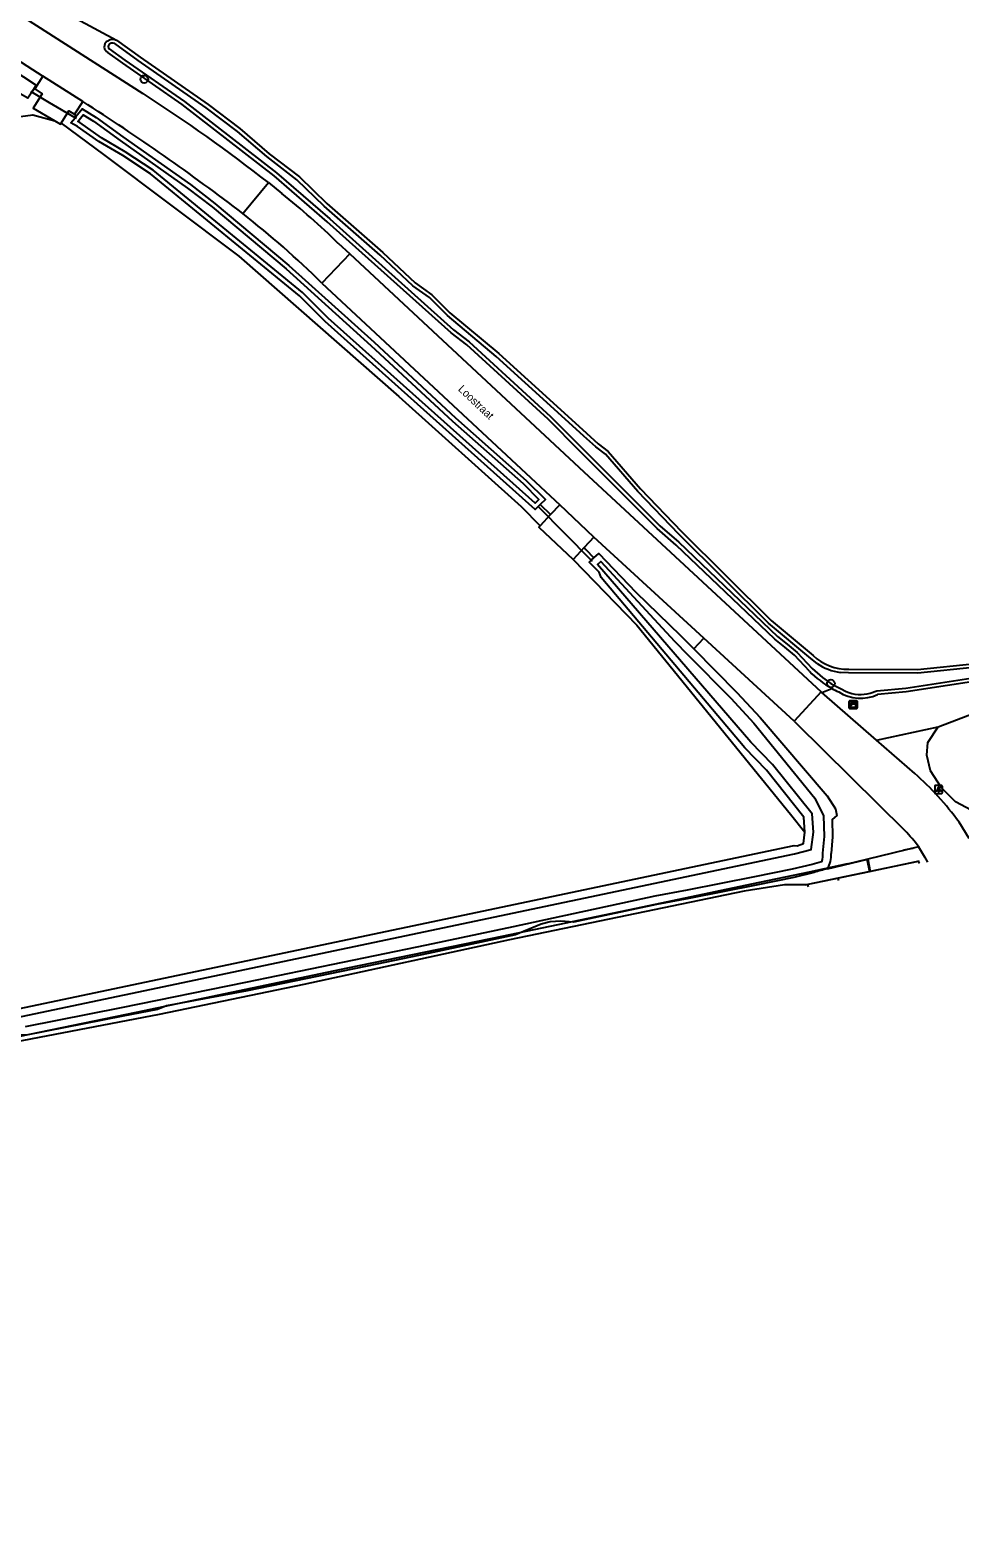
# Model space of a CAD drawing. Extents: x 162880 to 165536, y 384011 to 385179.
# Drawn here: x 164988.2 to 165106.6, y 384317.5 to 384509.5 of the extents above; entities that cross this region are included whole.
import ezdxf

# ---------------------------------------------------------------- set-up
doc = ezdxf.new("R2010")
doc.units = 0
for name, color, linetype in [('IMGEO_Boom', 7, 'Continuous'), ('IMGEO_Bouwland', 7, 'Continuous'), ('IMGEO_Duiker', 7, 'Continuous'), ('IMGEO_Grasland_agrarisch', 7, 'Continuous'), ('IMGEO_Grasland_overig', 7, 'Continuous'), ('IMGEO_Groenvoorziening', 7, 'Continuous'), ('IMGEO_Hek', 7, 'Continuous'), ('IMGEO_Kast', 7, 'Continuous'), ('IMGEO_Lichtpunt', 7, 'Continuous'), ('IMGEO_Openbare_ruimte_label', 7, 'Continuous'), ('IMGEO_Rijbaan_lokaal_gesloten', 7, 'Continuous'), ('IMGEO_Rijbaan_lokaal_open', 7, 'Continuous'), ('IMGEO_Spoorbaan_gesloten', 7, 'Continuous'), ('IMGEO_Spoorbaan_halfverhard', 7, 'Continuous'), ('IMGEO_Waterloop', 7, 'Continuous')]:
    doc.layers.add(name, color=color, linetype=linetype)

msp = doc.modelspace()

# ---------------------------------------------------------------- linework, layer by layer
at = {"layer": 'IMGEO_Boom'}
for centre in [(165002.72, 384503.24), (165090.14, 384426.29)]:
    msp.add_circle(centre, 0.489, dxfattribs=at)
at = {"layer": 'IMGEO_Bouwland'}
for points in [[(165057.32, 384442.07), (165065.42, 384433.73), (165084.99, 384409.65), (165086.84, 384407.38)], [(164767.8, 384340.01), (164769.36, 384340.32), (164807.26, 384347.79), (164852.91, 384357.01), (164886.2, 384363.73), (165085.48, 384405.66), (165085.86, 384405.6), (165086.64, 384405.92), (165086.84, 384407.38)]]:
    msp.add_lwpolyline(points, dxfattribs=at)
at = {"layer": 'IMGEO_Duiker'}
for points in [[(164994.08, 384498.24), (164993.91, 384498.34), (164990.67, 384500.25), (164988.4, 384501.59), (164988.28, 384501.66)], [(165052.8, 384448.91), (165052.87, 384448.83), (165059.64, 384441.99), (165059.74, 384441.88)]]:
    msp.add_lwpolyline(points, dxfattribs=at)
at = {"layer": 'IMGEO_Grasland_agrarisch'}
for points in [[(164991.21, 384512.5), (164999.18, 384508.21)], [(164999.18, 384508.21), (165002.22, 384506.03), (165010.87, 384500), (165014.89, 384496.95), (165018.61, 384493.75), (165022.47, 384490.79), (165025.97, 384487.4), (165033.09, 384481.18), (165037.22, 384477.3), (165039.34, 384475.8), (165041.64, 384473.48), (165047.86, 384468.3), (165055.24, 384461.6), (165059.04, 384458.15), (165060.53, 384456.79), (165061.79, 384455.85), (165065.92, 384451.07), (165071.14, 384445.65), (165082.54, 384434.31), (165087.88, 384429.85)], [(165092.41, 384428.13), (165101.19, 384428.08), (165108.58, 384428.84)]]:
    msp.add_lwpolyline(points, dxfattribs=at)
msp.add_arc((165092.21, 384434.42), 6.3, 226.5667, 271.8873, dxfattribs=at)
at = {"layer": 'IMGEO_Grasland_overig'}
for points in [[(164979.91, 384508.53), (164980.87, 384507.77), (164988.97, 384502.47), (164988.4, 384501.59), (164987.9, 384500.81), (164977.95, 384506.47), (164977.13, 384507.65)], [(164900.2, 384477.41), (164908.83, 384483.94), (164967.79, 384488.76), (164984.76, 384498.18), (164988.55, 384498.68), (164991.34, 384497.93)], [(164993.83, 384498.78), (164994.03, 384498.49)], [(164992.14, 384497.65), (164997.55, 384493.65), (165014.75, 384480.69), (165035.12, 384462.83), (165050.73, 384448.81), (165053.11, 384446.37)], [(165053.14, 384449.09), (165052.87, 384448.83), (165052.5, 384448.46), (165025.74, 384472.37), (165022.49, 384475.65), (165003.5, 384491.18), (165000, 384493.51), (164996.96, 384495.3), (164994.22, 384497.22), (164993.38, 384497.7), (164993.91, 384498.34), (164994.03, 384498.49)], [(165053.14, 384449.09), (165054.45, 384447.8)], [(165192.21, 384443.44), (165186.11, 384441.73), (165183.79, 384441.16), (165181.41, 384440.73), (165169.52, 384438.58), (165168.94, 384438.45), (165162.69, 384436.97), (165154.05, 384435.27), (165138.05, 384432.4), (165129.67, 384430.55), (165124.27, 384429.65), (165110.24, 384426.86), (165099.73, 384425.21), (165096.09, 384424.87)], [(165088.99, 384425.15), (165090.27, 384425.66)], [(165095.96, 384419.09), (165103.81, 384420.76)], [(165089.73, 384402.69), (165094.83, 384403.92)], [(165094.83, 384403.92), (165095.14, 384402.34)], [(165088.01, 384402.23), (165085.44, 384401.59), (165080.62, 384400.63), (165072.07, 384398.92), (165067.93, 384398.14), (165057.39, 384395.91), (165055.75, 384396.03), (165054.41, 384395.93), (165053.27, 384395.65), (165050.01, 384394.27), (165038.87, 384391.93), (165032.32, 384390.56), (165015.83, 384387.17), (165005.55, 384385.24), (165004.39, 384384.79), (165000, 384383.95), (164987.68, 384381.5)]]:
    msp.add_lwpolyline(points, dxfattribs=at)
for centre, radius, start, end in [((165096.63, 384436.82), 12.84, 240.3449, 244.6769), ((165093.94, 384429.74), 5.32, 238.2252, 293.8812), ((165093.36, 384385.61), 17.46, 101.997, 107.8284)]:
    msp.add_arc(centre, radius, start, end, dxfattribs=at)
at = {"layer": 'IMGEO_Groenvoorziening'}
for points in [[(164997.98, 384508.07), (164998.4, 384508.29), (164998.83, 384508.32), (164999.18, 384508.21)], [(165087.42, 384427.85), (165085.5, 384429.89), (165084.26, 384430.91), (165083.02, 384431.93), (165070.46, 384443.91), (165068.04, 384446.04), (165058.18, 384455.89), (165054.13, 384459.94), (165043.78, 384469.42), (165041.78, 384470.94), (165026.03, 384485.08), (165019.27, 384490.93), (165007.54, 384500), (165000, 384505.28), (164998.08, 384506.63)], [(164994.03, 384498.49), (164994.8, 384499.45), (164996.58, 384498.38), (165000, 384495.91), (165008.59, 384489.81), (165011.73, 384487.43), (165021.15, 384479.51), (165031.98, 384469.75), (165042.33, 384460.12), (165051.35, 384452.16), (165053.79, 384449.73), (165053.14, 384449.09)], [(165058.73, 384443.59), (165058.95, 384443.37), (165059.98, 384442.3)], [(165059.98, 384442.3), (165060.6, 384442.86), (165065.31, 384437.9), (165070.99, 384432.42), (165072.7, 384430.69)], [(165086.84, 384407.38), (165086.72, 384409.28), (165081.93, 384415.26), (165079.17, 384418.1), (165060.9, 384439.8), (165060.66, 384440.46), (165059.36, 384441.74), (165059.64, 384441.99), (165059.98, 384442.3)], [(165072.7, 384430.69), (165073.97, 384432.06)], [(165072.7, 384430.69), (165078.16, 384425.16), (165081.14, 384421.96), (165089.68, 384412), (165090.72, 384410.34), (165090.9, 384409.5), (165090.3, 384408.98), (165090.36, 384406.76), (165090.16, 384404.64)], [(165101.32, 384405.49), (165094.83, 384403.92)]]:
    msp.add_lwpolyline(points, dxfattribs=at)
for centre, radius, start, end in [((164998.5, 384507.39), 0.863, 127.2785, 240.7513), ((165096.76, 384437.06), 13.12, 224.5829, 240.3595), ((165086.56, 384404.41), 3.61, 331.4551, 3.7044)]:
    msp.add_arc(centre, radius, start, end, dxfattribs=at)
at = {"layer": 'IMGEO_Hek'}
for points in [[(165099.43, 384405.09), (165100.61, 384405.33)], [(165092.26, 384403.34), (165087.37, 384402.25), (165080.04, 384400.72), (165065.36, 384397.66), (165048.23, 384394.09), (165028.62, 384390.03), (165001.7, 384384.41), (164977.16, 384379.34), (164967.4, 384377.26), (164879.27, 384358.85), (164837.74, 384350.21), (164803.5, 384343.11), (164766.04, 384335.31), (164765.19, 384339.75), (164704.13, 384327.32), (164675.91, 384322.05), (164676.85, 384317.5)], [(165086.87, 384400.66), (165095.08, 384402.35), (165101.43, 384403.71)], [(165092.26, 384403.34), (165094.71, 384403.93), (165095.08, 384402.35)], [(165000, 384383.95), (164987.68, 384381.5), (164986.21, 384381.54), (164985.38, 384381.28), (164984.83, 384380.92), (164974.88, 384378.78), (164971.52, 384378.19), (164955.46, 384374.59), (164940.46, 384371.48), (164918.54, 384366.9), (164900.4, 384363.35), (164854.21, 384353.68)]]:
    msp.add_lwpolyline(points, dxfattribs=at)
at = {"layer": 'IMGEO_Kast'}
for p, q in [((165092.48, 384423.17), (165092.48, 384424.01)), ((165092.48, 384424.01), (165092.48, 384423.17)), ((165092.55, 384424.09), (165093.39, 384424.09)), ((165093.39, 384424.09), (165092.55, 384424.09)), ((165093.48, 384424.02), (165093.48, 384423.18)), ((165093.48, 384423.18), (165093.48, 384424.02)), ((165093.4, 384423.09), (165092.56, 384423.09)), ((165092.56, 384423.09), (165093.4, 384423.09))]:
    msp.add_line(p, q, dxfattribs=at)
for points in [[(165092.67, 384423.88), (165093.27, 384423.88), (165093.27, 384423.8), (165092.67, 384423.8), (165092.67, 384423.88)], [(165092.67, 384423.71), (165093.27, 384423.71), (165093.27, 384423.22), (165092.67, 384423.22), (165092.67, 384423.71)]]:
    msp.add_lwpolyline(points, dxfattribs=at)
msp.add_circle((165092.76, 384423.56), 0.0377, dxfattribs=at)
for centre, start, end in [((165092.56, 384424.01), 92.4484, 184.2845), ((165092.56, 384424.01), 92.4484, 184.2845), ((165093.4, 384424.01), 2.4484, 94.2845), ((165093.4, 384424.01), 2.4484, 94.2845), ((165092.56, 384423.17), 182.4484, 274.2845), ((165092.56, 384423.17), 182.4484, 274.2845), ((165093.4, 384423.17), 272.4484, 4.2845), ((165093.4, 384423.17), 272.4484, 4.2845)]:
    msp.add_arc(centre, 0.0779, start, end, dxfattribs=at)
at = {"layer": 'IMGEO_Lichtpunt'}
for p, q in [((165103.36, 384413.2), (165103.36, 384412.39)), ((165103.36, 384413.2), (165103.36, 384412.39)), ((165104.26, 384413.29), (165103.46, 384413.29)), ((165104.26, 384413.29), (165103.46, 384413.29)), ((165103.46, 384412.29), (165104.26, 384412.29)), ((165103.46, 384412.29), (165104.26, 384412.29)), ((165104.36, 384412.39), (165104.36, 384413.2)), ((165104.36, 384412.39), (165104.36, 384413.2))]:
    msp.add_line(p, q, dxfattribs=at)
for points in [[(165103.74, 384412.86), (165103.77, 384412.83), (165103.59, 384412.57), (165103.55, 384412.6), (165103.74, 384412.86)], [(165103.84, 384412.81), (165103.88, 384412.81), (165103.88, 384412.49), (165103.84, 384412.49), (165103.84, 384412.81)], [(165103.95, 384412.83), (165103.99, 384412.86), (165104.17, 384412.6), (165104.13, 384412.57), (165103.95, 384412.83)]]:
    msp.add_lwpolyline(points, dxfattribs=at)
msp.add_circle((165103.86, 384412.99), 0.0994, dxfattribs=at)
for centre, start, end in [((165103.46, 384413.2), 90, 180), ((165103.46, 384413.2), 90, 180), ((165103.46, 384412.39), 180, 270), ((165103.46, 384412.39), 180, 270), ((165104.26, 384413.2), 0, 90), ((165104.26, 384413.2), 0, 90), ((165104.26, 384412.39), 270, 0), ((165104.26, 384412.39), 270, 360)]:
    msp.add_arc(centre, 0.0946, start, end, dxfattribs=at)
at = {"layer": 'IMGEO_Rijbaan_lokaal_gesloten'}
for points in [[(164933.27, 384545.72), (165002.56, 384501.4)], [(164978.87, 384510.65), (164989.82, 384503.64)], [(164989.82, 384503.64), (164988.81, 384502.03), (164989.73, 384501.39), (164988.58, 384499.57), (164991.34, 384497.93)], [(164994.9, 384500.39), (164989.82, 384503.64)], [(164992.14, 384497.65), (164993.13, 384499.23), (164993.83, 384498.78)], [(164994.9, 384500.39), (164993.83, 384498.78)], [(164991.34, 384497.93), (164992.05, 384497.51), (164992.14, 384497.65)], [(165015.29, 384486.12), (165018.55, 384490.07)], [(165018.55, 384490.07), (165020.24, 384488.67)], [(165027.43, 384482.34), (165028.91, 384481)], [(165028.91, 384481), (165025.35, 384477.27)], [(165028.91, 384481), (165058.67, 384453.26), (165088.89, 384425.23)], [(165025.35, 384477.27), (165055.63, 384449.06)], [(165055.63, 384449.06), (165054.45, 384447.8)], [(165059.98, 384444.93), (165055.63, 384449.06)], [(165054.45, 384447.8), (165053.11, 384446.37)], [(165053.11, 384446.37), (165052.95, 384446.2), (165057.32, 384442.07)], [(165059.98, 384444.93), (165058.73, 384443.59)], [(165073.97, 384432.06), (165059.98, 384444.93)], [(165058.73, 384443.59), (165057.32, 384442.07)], [(165085.45, 384421.51), (165073.97, 384432.06)], [(165088.89, 384425.23), (165085.45, 384421.51)]]:
    msp.add_lwpolyline(points, dxfattribs=at)
for centre, radius, start, end in [((164887.45, 384322.16), 213.03, 52.0183, 57.291), ((164838.02, 384254.58), 291.61, 52.5612, 57.454), ((164963.81, 384417.31), 90.97, 45.6225, 51.6615), ((164940.68, 384391.07), 120.83, 45.5151, 51.87)]:
    msp.add_arc(centre, radius, start, end, dxfattribs=at)
at = {"layer": 'IMGEO_Rijbaan_lokaal_open'}
for points in [[(165088.99, 384425.15), (165088.89, 384425.23)], [(165095.96, 384419.09), (165088.99, 384425.15)], [(165085.45, 384421.51), (165085.73, 384421.26), (165099.58, 384407.57)], [(165100.83, 384414.84), (165095.96, 384419.09)], [(165107.75, 384406.54), (165106.47, 384408.65)], [(165101.32, 384405.49), (165102.08, 384404.2), (165102.45, 384403.56)]]:
    msp.add_lwpolyline(points, dxfattribs=at)
for centre, radius, start, end in [((165074.62, 384385.28), 39.5, 36.2702, 48.4319), ((165081.35, 384390.53), 24.95, 36.8309, 43.0667)]:
    msp.add_arc(centre, radius, start, end, dxfattribs=at)
at = {"layer": 'IMGEO_Spoorbaan_gesloten'}
for points in [[(165091.07, 384401.5), (165087.23, 384400.7)], [(165087.3, 384400.38), (165087.23, 384400.7)], [(165091.14, 384401.19), (165091.07, 384401.5)]]:
    msp.add_lwpolyline(points, dxfattribs=at)
at = {"layer": 'IMGEO_Spoorbaan_halfverhard'}
for points in [[(165101.44, 384403.35), (165101.25, 384403.61), (165095.14, 384402.34)], [(165087.23, 384400.7), (165086.99, 384400.65), (165084.24, 384400.67), (165079.12, 384399.85), (165049.21, 384393.64), (165023.02, 384387.97), (165004.64, 384384.16), (164983.12, 384380.04), (164972.8, 384377.69), (164940.52, 384370.95), (164924.86, 384367.59), (164921.86, 384367.06), (164920.17, 384366.95), (164917.71, 384366.61), (164916.43, 384366.33), (164910.78, 384364.75), (164882.17, 384358.44)], [(165095.14, 384402.34), (165091.07, 384401.5)]]:
    msp.add_lwpolyline(points, dxfattribs=at)
at = {"layer": 'IMGEO_Waterloop'}
for points in [[(165088.38, 384428.83), (165087.57, 384429.48), (165082.22, 384433.96), (165070.8, 384445.32), (165065.57, 384450.75), (165061.46, 384455.5), (165060.22, 384456.42), (165058.71, 384457.79), (165054.92, 384461.24), (165047.54, 384467.93), (165041.32, 384473.13), (165039.03, 384475.43), (165036.92, 384476.93), (165032.77, 384480.83), (165025.65, 384487.05), (165022.16, 384490.42), (165018.31, 384493.38), (165014.59, 384496.57), (165010.59, 384499.61), (165001.95, 384505.64), (164998.97, 384507.78), (164998.78, 384507.84), (164998.53, 384507.82), (164998.26, 384507.68)], [(164998.27, 384507.09), (165000.27, 384505.67), (165007.83, 384500.39), (165019.58, 384491.3), (165026.34, 384485.44), (165042.08, 384471.31), (165044.09, 384469.79), (165054.46, 384460.28), (165058.51, 384456.23), (165068.36, 384446.38), (165070.78, 384444.27), (165083.34, 384432.29), (165084.56, 384431.28), (165085.83, 384430.24), (165087.75, 384428.2), (165089.06, 384427.04), (165090.14, 384426.29), (165090.52, 384426.07), (165091.35, 384425.64), (165092.08, 384425.26)], [(165031.59, 384469.32), (165041.95, 384459.7), (165050.95, 384451.74), (165052.97, 384449.73), (165052.48, 384449.25), (165026.14, 384472.79), (165022.88, 384476.08), (165003.84, 384491.64), (165000.31, 384494), (164997.27, 384495.79), (164994.53, 384497.71), (164994.26, 384497.86), (164994.93, 384498.69), (164996.26, 384497.9), (164999.66, 384495.44), (165008.25, 384489.35), (165011.37, 384486.98), (165020.77, 384479.08), (165031.59, 384469.32)], [(164886.41, 384362.69), (165085.51, 384404.58), (165087.62, 384405.17), (165087.92, 384407.34), (165087.77, 384409.69), (165082.73, 384415.97), (165079.97, 384418.82), (165060.45, 384441.46), (165060.84, 384441.83), (165070.24, 384431.66), (165071.94, 384429.94), (165077.39, 384424.42), (165080.34, 384421.25), (165088.12, 384411.71), (165089.22, 384409.46), (165089.29, 384406.8), (165089.09, 384404.7), (165089.09, 384404.22), (165089.04, 384403.86), (165088.96, 384403.59), (165087.75, 384403.26), (165085.21, 384402.64), (165080.41, 384401.68), (165071.86, 384399.97), (165067.72, 384399.19), (165057.32, 384396.98), (165049.69, 384395.29), (165038.65, 384392.98), (165032.1, 384391.61), (165015.63, 384388.22), (164999.8, 384385), (164987.58, 384382.57)], [(165108.66, 384428.37), (165101.21, 384427.61), (165092.4, 384427.65), (165091.36, 384427.7)], [(165095.16, 384425.05), (165095.99, 384425.34), (165099.67, 384425.68), (165110.16, 384427.33)], [(165103.81, 384420.76), (165108.45, 384422.55), (165114.88, 384424.04)], [(165114.17, 384408.81), (165110.96, 384409.19), (165108.64, 384409.83), (165105.99, 384411.22), (165104.21, 384413.01), (165102.81, 384415.19), (165102.35, 384417.18), (165102.48, 384418.77), (165103.81, 384420.76)]]:
    msp.add_lwpolyline(points, dxfattribs=at)
for centre, radius, start, end in [((164998.5, 384507.39), 0.382, 130.1418, 231.4119), ((165092.35, 384434.8), 7.17, 236.3895, 262.0649), ((165093.93, 384429.72), 4.83, 247.4486, 284.6635)]:
    msp.add_arc(centre, radius, start, end, dxfattribs=at)

# ---------------------------------------------------------------- texts
at = {"layer": 'IMGEO_Openbare_ruimte_label'}
msp.add_text('Loostraat', height=1, rotation=316.4584, dxfattribs=at).set_placement((165042.61, 384463.67))

doc.saveas('drawing.dxf')
